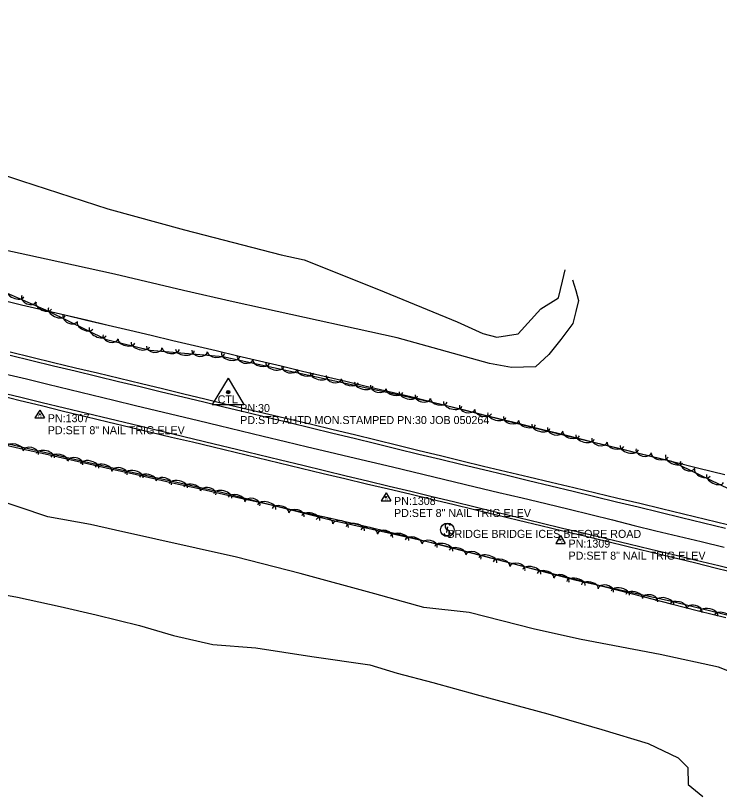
# Model space of a CAD drawing. Extents: x 1441650 to 1491889, y 345904 to 358319.
# Drawn here: x 1479060.9 to 1479500.8, y 346445.8 to 346933.7 of the extents above; entities that cross this region are included whole.
import ezdxf

# ---------------------------------------------------------------- set-up
doc = ezdxf.new("R2010")
doc.units = 0
for name, color, linetype in [('S_EDGE_PAVEMENT', 7, 'Continuous'), ('S_MSC_PT_SYM', 7, 'Continuous'), ('S_PAVEMENT_CROWN', 7, 'Continuous'), ('S_PRIMARY_CTL', 7, 'Continuous'), ('S_PRIMARY_CTL_ANNOT', 7, 'Continuous'), ('S_SECONDARY_CTL', 7, 'Continuous'), ('S_SECONDARY_CTL_ANNOT', 7, 'Continuous'), ('S_SHOULDER', 7, 'Continuous'), ('S_SIGN', 7, 'Continuous'), ('S_SIGN_ANNOT', 7, 'Continuous'), ('S_STREAM', 7, 'Continuous'), ('S_TREE', 7, 'Continuous')]:
    doc.layers.add(name, color=color, linetype=linetype)

msp = doc.modelspace()

# ---------------------------------------------------------------- linework, layer by layer
at = {"layer": 'S_EDGE_PAVEMENT'}
for points in [[(1479057.45, 346721.49), (1479071.01, 346718.21), (1479084.57, 346714.92), (1479098.15, 346711.66), (1479111.72, 346708.4), (1479125.29, 346705.14), (1479138.86, 346701.88), (1479152.12, 346698.67), (1479165.38, 346695.46), (1479178.64, 346692.25), (1479191.9, 346689.04), (1479205.34, 346685.82), (1479218.78, 346682.6), (1479232.21, 346679.38), (1479245.65, 346676.16), (1479259.11, 346672.86), (1479272.57, 346669.57), (1479286.03, 346666.27), (1479299.49, 346662.98), (1479312.98, 346659.74), (1479326.46, 346656.5), (1479339.95, 346653.26), (1479353.44, 346650.02), (1479367.42, 346646.65), (1479381.41, 346643.28), (1479395.39, 346639.9), (1479409.38, 346636.53), (1479422.92, 346633.23), (1479436.46, 346629.94), (1479450, 346626.64), (1479463.54, 346623.35), (1479477.24, 346620.04), (1479490.95, 346616.73), (1479504.65, 346613.42)], [(1479050.89, 346698.38), (1479064.17, 346695.19), (1479077.45, 346692.01), (1479091.41, 346688.65), (1479105.37, 346685.29), (1479119.34, 346681.93), (1479133.3, 346678.57), (1479146.24, 346675.44), (1479159.19, 346672.31), (1479172.13, 346669.18), (1479185.08, 346666.05), (1479198.91, 346662.71), (1479212.74, 346659.37), (1479226.58, 346656.03), (1479240.41, 346652.69), (1479253.93, 346649.43), (1479267.45, 346646.18), (1479280.97, 346642.92), (1479294.49, 346639.66), (1479307.9, 346636.44), (1479321.31, 346633.22), (1479334.72, 346630), (1479348.13, 346626.78), (1479361.8, 346623.46), (1479375.47, 346620.14), (1479389.14, 346616.82), (1479402.81, 346613.5), (1479416.59, 346610.19), (1479430.37, 346606.88), (1479444.15, 346603.57), (1479457.92, 346600.26), (1479472.08, 346596.85), (1479486.24, 346593.44), (1479500.4, 346590.03), (1479514.56, 346586.62)]]:
    msp.add_lwpolyline(points, dxfattribs=at)
at = {"layer": 'S_MSC_PT_SYM'}
for points in [[(1479330.91, 346614.13), (1479330.91, 346614.18), (1479330.91, 346614.13), (1479330.86, 346614.13), (1479330.91, 346614.13), (1479330.91, 346614.08), (1479330.91, 346614.13), (1479330.96, 346614.13)], [(1479330.34, 346610.87), (1479330.34, 346610.92), (1479330.34, 346610.87), (1479330.29, 346610.87), (1479330.34, 346610.87), (1479330.34, 346610.82), (1479330.34, 346610.87), (1479330.39, 346610.87)]]:
    msp.add_lwpolyline(points, dxfattribs=at)
at = {"layer": 'S_PAVEMENT_CROWN'}
msp.add_lwpolyline([(1479054.17, 346709.92), (1479067.66, 346706.65), (1479081.16, 346703.37), (1479094.85, 346700.02), (1479108.54, 346696.67), (1479122.23, 346693.32), (1479135.92, 346689.97), (1479149, 346686.88), (1479162.07, 346683.8), (1479175.15, 346680.71), (1479188.22, 346677.63), (1479201.99, 346674.28), (1479215.76, 346670.94), (1479229.54, 346667.59), (1479243.31, 346664.25), (1479256.61, 346661.12), (1479269.91, 346658), (1479283.21, 346654.88), (1479296.5, 346651.76), (1479309.44, 346648.62), (1479322.37, 346645.48), (1479335.31, 346642.34), (1479348.24, 346639.2), (1479362.92, 346635.74), (1479377.59, 346632.28), (1479392.26, 346628.82), (1479406.93, 346625.36), (1479420.45, 346621.96), (1479433.97, 346618.56), (1479447.49, 346615.16), (1479461.01, 346611.76), (1479475.26, 346608.37), (1479489.51, 346604.97), (1479503.76, 346601.58)], dxfattribs=at)
at = {"layer": 'S_PRIMARY_CTL'}
for p, q in [((1479193.82, 346707.17), (1479183.79, 346690.66)), ((1479193.82, 346707.17), (1479203.65, 346690.66)), ((1479183.79, 346690.66), (1479203.65, 346690.66))]:
    msp.add_line(p, q, dxfattribs=at)
for radius in [1.04, 0.609, 0.344]:
    msp.add_circle((1479193.82, 346698.47), radius, dxfattribs=at)
at = {"layer": 'S_SECONDARY_CTL'}
for p, q in [((1479076.04, 346687.23), (1479073.03, 346682.27)), ((1479076.04, 346687.23), (1479078.98, 346682.27)), ((1479073.03, 346682.27), (1479078.98, 346682.27)), ((1479292.45, 346635.51), (1479289.44, 346630.56)), ((1479292.45, 346635.51), (1479295.39, 346630.56)), ((1479289.44, 346630.56), (1479295.39, 346630.56)), ((1479401.56, 346608.85), (1479398.55, 346603.9)), ((1479401.56, 346608.85), (1479404.51, 346603.9)), ((1479398.55, 346603.9), (1479404.51, 346603.9))]:
    msp.add_line(p, q, dxfattribs=at)
for centre, radius in [((1479076.04, 346684.62), 0.311), ((1479076.04, 346684.62), 0.183), ((1479076.04, 346684.62), 0.103), ((1479292.45, 346632.9), 0.311), ((1479292.45, 346632.9), 0.183), ((1479292.45, 346632.9), 0.103), ((1479401.56, 346606.24), 0.311), ((1479401.56, 346606.24), 0.183), ((1479401.56, 346606.24), 0.103)]:
    msp.add_circle(centre, radius, dxfattribs=at)
at = {"layer": 'S_SHOULDER'}
for points in [[(1479057.59, 346723.54), (1479071.11, 346720.23), (1479084.62, 346716.91), (1479098.35, 346713.65), (1479112.08, 346710.38), (1479125.81, 346707.11), (1479139.54, 346703.84), (1479152.78, 346700.6), (1479166.03, 346697.36), (1479179.28, 346694.13), (1479192.53, 346690.89), (1479205.88, 346687.78), (1479219.23, 346684.67), (1479232.59, 346681.56), (1479245.94, 346678.45), (1479259.39, 346675.15), (1479272.84, 346671.85), (1479286.3, 346668.56), (1479299.75, 346665.26), (1479313.14, 346662), (1479326.54, 346658.74), (1479339.94, 346655.49), (1479353.33, 346652.23), (1479367.48, 346648.88), (1479381.63, 346645.52), (1479395.78, 346642.17), (1479409.93, 346638.82), (1479423.62, 346635.54), (1479437.32, 346632.25), (1479451.01, 346628.97), (1479464.7, 346625.69), (1479478.45, 346622.34), (1479492.2, 346619), (1479505.95, 346615.65)], [(1479050.6, 346696.42), (1479063.84, 346693.19), (1479077.07, 346689.96), (1479090.91, 346686.61), (1479104.76, 346683.25), (1479118.6, 346679.9), (1479132.44, 346676.54), (1479145.45, 346673.45), (1479158.46, 346670.35), (1479171.46, 346667.25), (1479184.47, 346664.16), (1479198.22, 346660.83), (1479211.97, 346657.49), (1479225.72, 346654.16), (1479239.47, 346650.83), (1479253.1, 346647.61), (1479266.73, 346644.4), (1479280.36, 346641.18), (1479293.99, 346637.97), (1479307.42, 346634.75), (1479320.84, 346631.54), (1479334.26, 346628.32), (1479347.69, 346625.11), (1479361.51, 346621.78), (1479375.33, 346618.45), (1479389.15, 346615.13), (1479402.97, 346611.8), (1479416.61, 346608.52), (1479430.26, 346605.23), (1479443.91, 346601.95), (1479457.55, 346598.67), (1479471.38, 346595.28), (1479485.21, 346591.89), (1479499.04, 346588.49), (1479512.87, 346585.1)]]:
    msp.add_lwpolyline(points, dxfattribs=at)
at = {"layer": 'S_SIGN'}
msp.add_line((1479330.91, 346614.13), (1479330.34, 346610.87), dxfattribs=at)
msp.add_circle((1479330.82, 346612.34), 4.24, dxfattribs=at)
for centre, radius, start, end in [((1479331.99, 346614.6), 2.55, 167.1196, 241.9813), ((1479330.95, 346614.5), 1.62, 16.5258, 156.8957), ((1479330.56, 346610.94), 2.17, 204.641, 335.359), ((1479330.12, 346610.06), 2.38, 358.6529, 73.7063)]:
    msp.add_arc(centre, radius, start, end, dxfattribs=at)
at = {"layer": 'S_STREAM'}
for points in [[(1478712.83, 346933.69), (1478776.26, 346917.09), (1478882.72, 346883.77), (1478978.38, 346858.95), (1479064.6, 346830.52), (1479118.52, 346812.98), (1479166.6, 346799.92), (1479226.95, 346784.16), (1479241.25, 346781.05), (1479287.72, 346762.64), (1479336.96, 346742.37), (1479352.91, 346735.11), (1479361.76, 346732.79), (1479374.99, 346734.87), (1479389.31, 346750.48), (1479400.22, 346757.29), (1479402.83, 346767.78), (1479404.37, 346774.83)], [(1479409.12, 346768.68), (1479411.14, 346761.86), (1479412.69, 346755.63), (1479411.2, 346748.83), (1479409.28, 346741.24), (1479401.7, 346731.33), (1479394.32, 346721.82), (1479385.89, 346714.19), (1479370.98, 346713.86), (1479357.24, 346716.39), (1479299.44, 346732.37), (1479215.89, 346750.58), (1479196.87, 346754.73), (1479165.81, 346761.98), (1479122.77, 346772.08), (1479080.11, 346781.41), (1479010.11, 346796.68), (1478958.06, 346813.75), (1478941.69, 346817.3), (1478793.55, 346852.06), (1478746.4, 346864.67), (1478683.36, 346878.42), (1478606.87, 346900.04)], [(1479600.17, 346497.33), (1479554.77, 346508.82), (1479532.7, 346513.67), (1479500.18, 346526.58), (1479463.73, 346534.53), (1479414.33, 346543.9), (1479385.32, 346550.22), (1479344.38, 346560.61), (1479316.07, 346563.75), (1479285.47, 346572.41), (1479238.78, 346585.11), (1479199, 346595.22), (1479123.34, 346612.21), (1479107.69, 346615.62), (1479081.03, 346620.46), (1479045.08, 346632.63)], [(1479014.96, 346578.73), (1479062.02, 346570.3), (1479088.88, 346564.43), (1479111.2, 346559.32), (1479138.45, 346552.52), (1479159.66, 346546.32), (1479184.22, 346540.8), (1479211.02, 346538.55), (1479246.19, 346533.29), (1479282.33, 346527.9), (1479299.43, 346522.8), (1479321.77, 346517.06), (1479348.7, 346509.53), (1479393.53, 346497.39), (1479427.34, 346487.56), (1479456.24, 346478.86), (1479474.97, 346469.88), (1479481.04, 346463.92), (1479481.33, 346453.25), (1479490.43, 346445.79)]]:
    msp.add_lwpolyline(points, dxfattribs=at)
at = {"layer": 'S_TREE'}
for points in [[(1479649.31, 346608.85), (1479585.6, 346618.9), (1479513.05, 346634.93), (1479471.1, 346655.08), (1479391.87, 346674.2), (1479325.3, 346691.1), (1479253.78, 346706.69), (1479190.38, 346720.51), (1479145.02, 346724.49), (1479117.73, 346731.17), (1479081.64, 346748.7), (1479054, 346760.88), (1479020.43, 346762.57), (1478982.54, 346766.91), (1478909.1, 346787.24), (1478868.98, 346795.98), (1478812.41, 346811.88), (1478756.74, 346823.98), (1478697.29, 346837.37), (1478600.1, 346861.49), (1478556.06, 346875.17)], [(1478568.63, 346783.23), (1478675.41, 346759.44), (1478765.28, 346734.9), (1478867.59, 346712.47), (1478931.09, 346695.54), (1479021.3, 346674.23), (1479106.71, 346654.52), (1479189.68, 346635.93), (1479257.84, 346618.6), (1479323.85, 346603.89), (1479411.26, 346580.93), (1479470.09, 346568.04), (1479545.18, 346549.38), (1479640.57, 346526.74)], [(1479051.19, 346756.25), (1479064.7, 346753.06), (1479078.21, 346749.87), (1479091.72, 346746.68), (1479105.23, 346743.49), (1479118.74, 346740.29), (1479132.25, 346737.1), (1479145.76, 346733.91), (1479159.27, 346730.72), (1479172.78, 346727.52), (1479186.29, 346724.33), (1479199.8, 346721.14), (1479213.31, 346717.95), (1479226.82, 346714.76), (1479240.33, 346711.56), (1479253.83, 346708.37), (1479267.34, 346705.18), (1479280.85, 346701.99), (1479294.36, 346698.8), (1479307.87, 346695.6), (1479324.24, 346691.54), (1479340.61, 346687.48), (1479356.98, 346683.42), (1479373.34, 346679.36), (1479389.71, 346675.3), (1479406.08, 346671.24), (1479422.45, 346667.18), (1479438.81, 346663.12), (1479455.18, 346659.05), (1479471.55, 346654.99), (1479487.92, 346650.93), (1479504.28, 346646.87)], [(1479051.19, 346756.25), (1479064.7, 346753.06), (1479078.21, 346749.87), (1479091.72, 346746.67), (1479105.23, 346743.48), (1479118.74, 346740.29), (1479132.25, 346737.1), (1479145.76, 346733.91), (1479159.27, 346730.71), (1479172.78, 346727.52), (1479186.29, 346724.33), (1479199.8, 346721.14), (1479213.31, 346717.95), (1479226.82, 346714.75), (1479240.32, 346711.56), (1479253.83, 346708.37), (1479267.34, 346705.18), (1479280.85, 346701.99), (1479294.36, 346698.79), (1479307.87, 346695.6), (1479324.24, 346691.54), (1479340.61, 346687.48), (1479356.98, 346683.42), (1479373.34, 346679.36), (1479389.71, 346675.3), (1479406.08, 346671.24), (1479422.45, 346667.17), (1479438.81, 346663.11), (1479455.18, 346659.05), (1479471.55, 346654.99), (1479487.92, 346650.93), (1479504.28, 346646.87)], [(1479052.3, 346665.87), (1479065.89, 346662.81), (1479079.47, 346659.75), (1479093.05, 346656.7), (1479106.63, 346653.64), (1479120.21, 346650.58), (1479133.79, 346647.53), (1479147.37, 346644.47), (1479160.96, 346641.41), (1479174.54, 346638.36), (1479188.12, 346635.3), (1479201.7, 346632.24), (1479215.28, 346629.19), (1479228.86, 346626.13), (1479242.44, 346623.07), (1479256.02, 346620.02), (1479269.61, 346616.96), (1479283.19, 346613.91), (1479300.24, 346609.57), (1479317.29, 346605.23), (1479334.35, 346600.89), (1479351.4, 346596.55), (1479368.45, 346592.21), (1479385.5, 346587.87), (1479402.56, 346583.53), (1479419.61, 346579.19), (1479436.66, 346574.85), (1479453.71, 346570.52), (1479470.77, 346566.18), (1479487.82, 346561.84), (1479504.87, 346557.5)], [(1479052.3, 346665.87), (1479065.89, 346662.81), (1479079.47, 346659.75), (1479093.05, 346656.7), (1479106.63, 346653.64), (1479120.21, 346650.58), (1479133.79, 346647.53), (1479147.37, 346644.47), (1479160.96, 346641.41), (1479174.54, 346638.36), (1479188.12, 346635.3), (1479201.7, 346632.25), (1479215.28, 346629.19), (1479228.86, 346626.13), (1479242.44, 346623.08), (1479256.02, 346620.02), (1479269.61, 346616.96), (1479283.19, 346613.91), (1479300.24, 346609.57), (1479317.29, 346605.23), (1479334.35, 346600.89), (1479351.4, 346596.55), (1479368.45, 346592.21), (1479385.5, 346587.87), (1479402.56, 346583.53), (1479419.61, 346579.19), (1479436.66, 346574.85), (1479453.71, 346570.52), (1479470.77, 346566.18), (1479487.82, 346561.84), (1479504.87, 346557.5)]]:
    msp.add_lwpolyline(points, dxfattribs=at)
for centre, major_axis, ratio, start_param, end_param in [((1479060.68, 346760.26), (5.37, -2.37), 0.55008, 3.141593, 6.283185), ((1479069.26, 346756.76), (4.53, -2), 0.685311, 3.141593, 6.283185), ((1479078.58, 346752.37), (4.89, -2.16), 0.540699, 3.141593, 6.283185), ((1479086.69, 346748.6), (5.28, -2.56), 0.55008, 3.141593, 6.283185), ((1479095.14, 346744.79), (4.46, -2.16), 0.685311, 3.141593, 6.283185), ((1479104.29, 346740.06), (4.81, -2.34), 0.540699, 3.141593, 6.283185), ((1479112.27, 346736.18), (5.28, -2.56), 0.55008, 3.141593, 6.283185), ((1479120.39, 346732.97), (4.81, -1.18), 0.685311, 3.141593, 6.283185), ((1479130.33, 346730.27), (5.19, -1.27), 0.540699, 3.141593, 6.283185), ((1479138.95, 346728.16), (5.7, -1.4), 0.55008, 3.141593, 6.283185), ((1479147.7, 346726.65), (4.94, -0.43), 0.685311, 3.141593, 6.283185), ((1479157.94, 346725.49), (5.33, -0.47), 0.540699, 3.141593, 6.283185), ((1479166.78, 346724.71), (5.85, -0.51), 0.55008, 3.141593, 6.283185), ((1479176.02, 346724.16), (4.94, -0.43), 0.685311, 3.141593, 6.283185), ((1479186.26, 346723), (5.33, -0.47), 0.540699, 3.141593, 6.283185), ((1479195.28, 346721.62), (5.73, -1.25), 0.55008, 3.141593, 6.283185), ((1479204.38, 346719.9), (4.84, -1.06), 0.685311, 3.141593, 6.283185), ((1479214.39, 346717.45), (5.22, -1.14), 0.540699, 3.141593, 6.283185), ((1479223.05, 346715.56), (5.73, -1.25), 0.55008, 3.141593, 6.283185), ((1479232.15, 346713.84), (4.84, -1.06), 0.685311, 3.141593, 6.283185), ((1479242.16, 346711.39), (5.22, -1.14), 0.540699, 3.141593, 6.283185), ((1479250.83, 346709.5), (5.73, -1.25), 0.55008, 3.141593, 6.283185), ((1479259.93, 346707.79), (4.84, -1.06), 0.685311, 3.141593, 6.283185), ((1479269.94, 346705.34), (5.22, -1.14), 0.540699, 3.141593, 6.283185), ((1479278.6, 346703.45), (5.73, -1.25), 0.55008, 3.141593, 6.283185), ((1479287.7, 346701.73), (4.84, -1.06), 0.685311, 3.141593, 6.283185), ((1479297.71, 346699.28), (5.22, -1.14), 0.540699, 3.141593, 6.283185), ((1479306.38, 346697.39), (5.73, -1.25), 0.55008, 3.141593, 6.283185), ((1479315.48, 346695.68), (4.84, -1.06), 0.685311, 3.141593, 6.283185), ((1479325.49, 346693.23), (5.22, -1.14), 0.540699, 3.141593, 6.283185), ((1479334.16, 346691.04), (5.69, -1.44), 0.55008, 3.141593, 6.283185), ((1479343.19, 346689.01), (4.8, -1.22), 0.685311, 3.141593, 6.283185), ((1479353.12, 346686.23), (5.18, -1.32), 0.540699, 3.141593, 6.283185), ((1479361.71, 346684.04), (5.69, -1.44), 0.55008, 3.141593, 6.283185), ((1479370.75, 346682.02), (4.8, -1.22), 0.685311, 3.141593, 6.283185), ((1479380.67, 346679.23), (5.18, -1.32), 0.540699, 3.141593, 6.283185), ((1479389.26, 346677.05), (5.69, -1.44), 0.55008, 3.141593, 6.283185), ((1479398.29, 346675.1), (4.82, -1.16), 0.685311, 3.141593, 6.283185), ((1479408.25, 346672.43), (5.2, -1.25), 0.540699, 3.141593, 6.283185), ((1479416.87, 346670.35), (5.7, -1.38), 0.55008, 3.141593, 6.283185), ((1479425.93, 346668.43), (4.82, -1.16), 0.685311, 3.141593, 6.283185), ((1479435.88, 346665.76), (5.2, -1.25), 0.540699, 3.141593, 6.283185), ((1479060.43, 346663.06), (-5.21, 1.2), 0.530527, 3.141593, 6.283185), ((1479070.41, 346660.49), (-4.83, 1.11), 0.672418, 3.141593, 6.283185), ((1479079.49, 346658.66), (-5.72, 1.32), 0.539731, 3.141593, 6.283185), ((1479444.5, 346663.68), (5.7, -1.38), 0.55008, 3.141593, 6.283185), ((1479453.56, 346661.76), (4.82, -1.16), 0.685311, 3.141593, 6.283185), ((1479088.13, 346656.67), (-5.21, 1.2), 0.530527, 3.141593, 6.283185), ((1479098.11, 346654.1), (-4.83, 1.11), 0.672418, 3.141593, 6.283185), ((1479463.51, 346659.09), (5.2, -1.25), 0.540699, 3.141593, 6.283185), ((1479472.51, 346656.75), (5.29, -2.54), 0.55008, 3.141593, 6.283185), ((1479107.2, 346652.27), (-5.73, 1.28), 0.539735, 3.141137, 6.28273), ((1479115.86, 346650.34), (-5.22, 1.17), 0.530531, 3.141151, 6.282744), ((1479480.97, 346652.98), (4.47, -2.14), 0.685311, 3.141593, 6.283185), ((1479125.85, 346647.83), (-4.84, 1.08), 0.672423, 3.140859, 6.282452), ((1479134.94, 346646.06), (-5.73, 1.28), 0.539735, 3.141137, 6.28273), ((1479143.6, 346644.12), (-5.22, 1.17), 0.530531, 3.141151, 6.282744), ((1479490.15, 346648.29), (4.82, -2.31), 0.540699, 3.141593, 6.283185), ((1479153.59, 346641.62), (-4.84, 1.08), 0.672423, 3.140859, 6.282452), ((1479162.68, 346639.84), (-5.73, 1.28), 0.539735, 3.141137, 6.28273), ((1479498.14, 346644.45), (5.29, -2.54), 0.55008, 3.141593, 6.283185), ((1479171.34, 346637.91), (-5.22, 1.17), 0.530531, 3.141151, 6.282744), ((1479181.33, 346635.4), (-4.84, 1.08), 0.672423, 3.140859, 6.282452), ((1479190.36, 346633.61), (-5.69, 1.45), 0.539729, 3.141593, 6.283185), ((1479198.95, 346631.42), (-5.18, 1.32), 0.530525, 3.141593, 6.283185), ((1479208.87, 346628.64), (-4.8, 1.22), 0.672416, 3.141593, 6.283185), ((1479217.91, 346626.6), (-5.69, 1.45), 0.539729, 3.141593, 6.283185), ((1479226.5, 346624.42), (-5.18, 1.32), 0.530525, 3.141593, 6.283185), ((1479236.42, 346621.63), (-4.8, 1.22), 0.672416, 3.141593, 6.283185), ((1479245.46, 346619.6), (-5.69, 1.45), 0.539729, 3.141593, 6.283185), ((1479254.05, 346617.41), (-5.18, 1.32), 0.530525, 3.141593, 6.283185), ((1479264.09, 346614.81), (-4.84, 1.08), 0.672421, 3.141593, 6.283185), ((1479273.18, 346613.05), (-5.73, 1.28), 0.539734, 3.141593, 6.283185), ((1479281.84, 346611.12), (-5.22, 1.16), 0.53053, 3.141593, 6.283185), ((1479291.84, 346608.63), (-4.84, 1.08), 0.672421, 3.141593, 6.283185), ((1479300.93, 346606.87), (-5.73, 1.28), 0.539734, 3.141593, 6.283185), ((1479309.59, 346604.94), (-5.22, 1.16), 0.53053, 3.141593, 6.283185), ((1479319.59, 346602.45), (-4.84, 1.08), 0.672421, 3.141593, 6.283185), ((1479328.56, 346600.51), (-5.68, 1.49), 0.539731, 3.141593, 6.283185), ((1479337.13, 346598.25), (-5.17, 1.36), 0.530527, 3.141593, 6.283185), ((1479347.03, 346595.39), (-4.79, 1.26), 0.672418, 3.141593, 6.283185), ((1479356.05, 346593.28), (-5.68, 1.49), 0.539731, 3.141593, 6.283185), ((1479364.63, 346591.03), (-5.17, 1.36), 0.530527, 3.141593, 6.283185), ((1479374.53, 346588.17), (-4.79, 1.26), 0.672418, 3.141593, 6.283185), ((1479383.55, 346586.06), (-5.68, 1.49), 0.539731, 3.141593, 6.283185), ((1479392.12, 346583.81), (-5.17, 1.36), 0.530527, 3.141593, 6.283185), ((1479402.02, 346580.94), (-4.79, 1.26), 0.672418, 3.141593, 6.283185), ((1479411.13, 346578.83), (-5.73, 1.26), 0.539742, 3.142311, 6.283904), ((1479419.79, 346576.93), (-5.22, 1.15), 0.530537, 3.142289, 6.283882), ((1479429.8, 346574.48), (-4.84, 1.06), 0.672431, 3.14275, 6.284343), ((1479438.9, 346572.75), (-5.73, 1.26), 0.539742, 3.142311, 6.283904), ((1479447.56, 346570.85), (-5.22, 1.15), 0.530537, 3.142289, 6.283882), ((1479457.57, 346568.39), (-4.84, 1.06), 0.672431, 3.14275, 6.284343), ((1479466.67, 346566.66), (-5.73, 1.26), 0.539742, 3.142311, 6.283904), ((1479475.23, 346564.62), (-5.19, 1.29), 0.530525, 3.141807, 6.283399), ((1479485.17, 346561.89), (-4.81, 1.2), 0.672416, 3.141948, 6.283541), ((1479494.22, 346559.9), (-5.7, 1.42), 0.539729, 3.141813, 6.283406), ((1479502.82, 346557.77), (-5.19, 1.29), 0.530525, 3.141807, 6.283399)]:
    msp.add_ellipse(centre, major_axis=major_axis, ratio=ratio, start_param=start_param, end_param=end_param, dxfattribs=at)

# ---------------------------------------------------------------- texts
at = {"layer": 'S_PRIMARY_CTL'}
msp.add_text('CTL', height=5, rotation=360, dxfattribs=at).set_placement((1479187.23, 346691.4))
at = {"layer": 'S_PRIMARY_CTL_ANNOT'}
for s, p in [('PN:30', (1479201.32, 346685.97)), ('PD:STD AHTD MON.STAMPED PN:30 JOB 050264', (1479201.32, 346678.47))]:
    msp.add_text(s, height=5, dxfattribs=at).set_placement(p)
at = {"layer": 'S_SECONDARY_CTL'}
for p in [(1479074.83, 346682.6), (1479291.24, 346630.89), (1479400.36, 346604.23)]:
    msp.add_text('TV', height=1.5, rotation=360, dxfattribs=at).set_placement(p)
at = {"layer": 'S_SECONDARY_CTL_ANNOT'}
for s, p in [('PN:1307', (1479081.04, 346679.62)), ('PD:SET 8" NAIL TRIG ELEV', (1479081.04, 346672.12)), ('PN:1308', (1479297.45, 346627.9)), ('PD:SET 8" NAIL TRIG ELEV', (1479297.45, 346620.4)), ('PN:1309', (1479406.56, 346601.24)), ('PD:SET 8" NAIL TRIG ELEV', (1479406.56, 346593.74))]:
    msp.add_text(s, height=5, dxfattribs=at).set_placement(p)
at = {"layer": 'S_SIGN_ANNOT'}
msp.add_text('BRIDGE BRIDGE ICES BEFORE ROAD', height=5, dxfattribs=at).set_placement((1479330.82, 346607.34))

doc.saveas('drawing.dxf')
